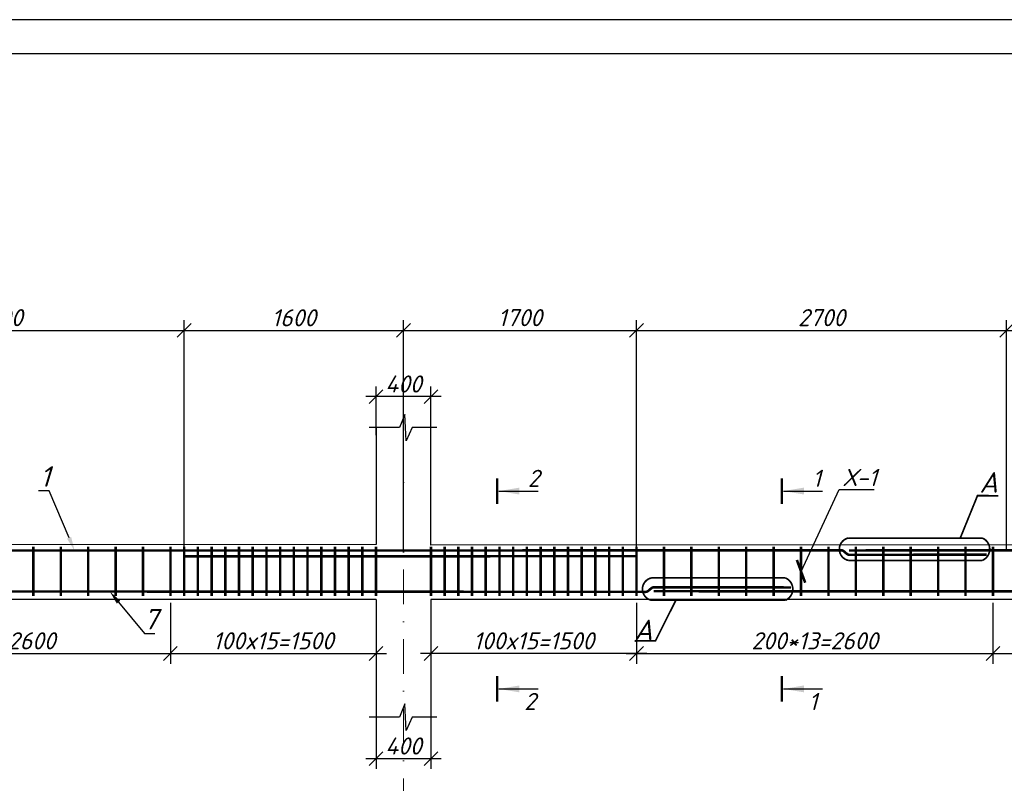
# Model space of a CAD drawing. Header units: millimetres. Extents: x -33345 to 4712671, y -3392 to 121473.
# Tile 538 of 656: x 2700529 to 2714895, y 75357 to 86501. Entities that reach past the tile are written whole.
import ezdxf
from ezdxf import colors
from ezdxf.entities.mleader import LeaderData, LeaderLine
from ezdxf.math import Vec2, Vec3

# ---------------------------------------------------------------- set-up
doc = ezdxf.new("R2010")
doc.units = ezdxf.units.MM
doc.linetypes.add('DASHDOTX2', pattern=[50.8, 25.4, -12.7, 0, -12.7])
doc.layers.add('0.25', color=7, linetype='Continuous', lineweight=25)
doc.layers.add('АСО-Текст', color=7, linetype='Continuous', lineweight=20)
doc.layers.add('Лист', color=7, linetype='Continuous')
doc.styles.add('_text', font='isocpeui.ttf')
doc.styles.add('Arch-Dim', font='isocpeui.ttf', dxfattribs={"height": 200})
doc.styles.add('RUSS', font='RUSS.shx', dxfattribs={"width": 0.8, "oblique": 15, "height": 250})
doc.styles.add('Тохир', font='isocpeui.ttf', dxfattribs={"oblique": 2, "height": 250})
doc.dimstyles.new('Islom 94', dxfattribs={"dimtxt": 250, "dimasz": 200, "dimexe": 150, "dimexo": 100, "dimgap": 60, "dimtad": 1, "dimdec": 0, "dimtxsty": '_text', "dimblk": 'OBLIQUE', "dimcen": 0, "dimdle": 150, "dimadec": 0, "dimazin": 0, "dimtfac": 1, "dimtdec": 0, "dimtmove": 0, "dimatfit": 3, "dimfxl": 1, "dimarcsym": 0})

# ---------------------------------------------------------------- blocks, each defined once
blk = doc.blocks.new('*U327')
at = {"layer": '0.25', "color": 5, "linetype": 'Continuous', "lineweight": 25, "ltscale": 100}
blk.add_lwpolyline([(-125914, 0), (0, 0), (0, 42000), (-125914, 42000), (-125914, 0)], dxfattribs=at)
at = {"layer": '0.25', "color": 7, "linetype": 'Continuous', "lineweight": 30, "ltscale": 100}
blk.add_lwpolyline([(-123914, 500), (-500, 500), (-500, 41500), (-123914, 41500), (-123914, 500)], dxfattribs=at)
blk = doc.blocks.new('_Oblique')
at = {"color": 0, "linetype": 'ByBlock', "lineweight": -2}
blk.add_line((-0.5, -0.5), (0.5, 0.5), dxfattribs=at)
blk = doc.blocks.new('*D1336')
at = {"color": 0, "lineweight": -2, "ltscale": 10, "transparency": 16777216}
for p, q in [((2705729, 76322), (2705729, 75567)), ((2706529, 76322), (2706529, 75567)), ((2706679, 75717), (2705579, 75717))]:
    blk.add_line(p, q, dxfattribs=at)
at = {"layer": 'Defpoints', "color": 0, "ltscale": 10, "transparency": 16777216}
for p in [(2705729, 76422), (2706529, 76422), (2705729, 75717)]:
    blk.add_point(p, dxfattribs=at)
at = {"color": 0, "lineweight": -2, "ltscale": 10, "transparency": 16777216, "xscale": 200, "yscale": 200, "zscale": 200, "rotation": 180}
blk.add_blockref('_Oblique', (2705729, 75717), dxfattribs=at)
at = {"color": 0, "lineweight": -2, "ltscale": 10, "transparency": 16777216, "xscale": 200, "yscale": 200, "zscale": 200}
blk.add_blockref('_Oblique', (2706529, 75717), dxfattribs=at)
at = {"color": 0, "ltscale": 10, "transparency": 16777216, "insert": (2706129, 75902), "char_height": 250, "attachment_point": 5, "style": '_text'}
blk.add_mtext('400', dxfattribs=at)
blk = doc.blocks.new('*D1337')
at = {"color": 0, "lineweight": -2, "ltscale": 10, "transparency": 16777216}
for p, q in [((2705729, 80439), (2705729, 81150)), ((2706529, 80439), (2706529, 81150)), ((2706679, 81000), (2705579, 81000))]:
    blk.add_line(p, q, dxfattribs=at)
at = {"layer": 'Defpoints', "color": 0, "ltscale": 10, "transparency": 16777216}
for p in [(2705729, 81000), (2705729, 80339), (2706529, 80339)]:
    blk.add_point(p, dxfattribs=at)
at = {"color": 0, "lineweight": -2, "ltscale": 10, "transparency": 16777216, "xscale": 200, "yscale": 200, "zscale": 200, "rotation": 180}
blk.add_blockref('_Oblique', (2705729, 81000), dxfattribs=at)
at = {"color": 0, "lineweight": -2, "ltscale": 10, "transparency": 16777216, "xscale": 200, "yscale": 200, "zscale": 200}
blk.add_blockref('_Oblique', (2706529, 81000), dxfattribs=at)
at = {"color": 0, "ltscale": 10, "transparency": 16777216, "insert": (2706129, 81185), "char_height": 250, "attachment_point": 5, "style": '_text'}
blk.add_mtext('400', dxfattribs=at)
blk = doc.blocks.new('*D2859')
at = {"color": 0, "lineweight": -2, "ltscale": 10, "transparency": 16777216}
for p, q in [((2812929, 77052), (2812929, 68756)), ((2694129, 74194), (2694129, 68756)), ((2813079, 68906), (2693979, 68906))]:
    blk.add_line(p, q, dxfattribs=at)
at = {"layer": 'Defpoints', "color": 0, "ltscale": 10, "transparency": 16777216}
for p in [(2812929, 77152), (2694129, 74294, 1359241), (2694129, 68906)]:
    blk.add_point(p, dxfattribs=at)
at = {"color": 0, "lineweight": -2, "ltscale": 10, "transparency": 16777216, "xscale": 200, "yscale": 200, "zscale": 200, "rotation": 180}
blk.add_blockref('_Oblique', (2694129, 68906), dxfattribs=at)
at = {"color": 0, "lineweight": -2, "ltscale": 10, "transparency": 16777216, "xscale": 200, "yscale": 200, "zscale": 200}
blk.add_blockref('_Oblique', (2812929, 68906), dxfattribs=at)
at = {"color": 0, "ltscale": 10, "transparency": 16777216, "insert": (2753529, 69091), "char_height": 250, "attachment_point": 5, "style": '_text'}
blk.add_mtext('59400', dxfattribs=at)
blk = doc.blocks.new('*D1388')
at = {"color": 0, "lineweight": -2, "ltscale": 10, "transparency": 16777216}
for p, q in [((2702729, 77991), (2702729, 77102)), ((2705729, 77759), (2705729, 77102)), ((2702579, 77252), (2705879, 77252))]:
    blk.add_line(p, q, dxfattribs=at)
at = {"layer": 'Defpoints', "color": 0, "ltscale": 10, "transparency": 16777216}
for p in [(2702729, 78091), (2705729, 77859), (2705729, 77252)]:
    blk.add_point(p, dxfattribs=at)
at = {"color": 0, "lineweight": -2, "ltscale": 10, "transparency": 16777216, "xscale": 200, "yscale": 200, "zscale": 200, "rotation": 180}
blk.add_blockref('_Oblique', (2702729, 77252), dxfattribs=at)
at = {"color": 0, "lineweight": -2, "ltscale": 10, "transparency": 16777216, "xscale": 200, "yscale": 200, "zscale": 200}
blk.add_blockref('_Oblique', (2705729, 77252), dxfattribs=at)
at = {"color": 0, "ltscale": 10, "transparency": 16777216, "insert": (2704229, 77437), "char_height": 250, "attachment_point": 5, "style": '_text'}
blk.add_mtext('100x15=1500', dxfattribs=at)
blk = doc.blocks.new('*D1389')
at = {"color": 0, "lineweight": -2, "ltscale": 10, "transparency": 16777216}
for p, q in [((2697529, 77877), (2697529, 77102)), ((2702729, 77877), (2702729, 77102)), ((2697379, 77252), (2702879, 77252))]:
    blk.add_line(p, q, dxfattribs=at)
at = {"layer": 'Defpoints', "color": 0, "ltscale": 10, "transparency": 16777216}
for p in [(2697529, 77977, 1359241), (2702729, 77977, 1359241), (2702729, 77252)]:
    blk.add_point(p, dxfattribs=at)
at = {"color": 0, "lineweight": -2, "ltscale": 10, "transparency": 16777216, "xscale": 200, "yscale": 200, "zscale": 200, "rotation": 180}
blk.add_blockref('_Oblique', (2697529, 77252), dxfattribs=at)
at = {"color": 0, "lineweight": -2, "ltscale": 10, "transparency": 16777216, "xscale": 200, "yscale": 200, "zscale": 200}
blk.add_blockref('_Oblique', (2702729, 77252), dxfattribs=at)
at = {"color": 0, "ltscale": 10, "transparency": 16777216, "insert": (2700129, 77437), "char_height": 250, "attachment_point": 5, "style": '_text'}
blk.add_mtext('200*13=2600', dxfattribs=at)
blk = doc.blocks.new('*D1390')
at = {"color": 0, "lineweight": -2, "ltscale": 10, "transparency": 16777216}
for p, q in [((2697529, 78960), (2697529, 82116)), ((2702929, 78769), (2702929, 82116)), ((2697379, 81966), (2703079, 81966))]:
    blk.add_line(p, q, dxfattribs=at)
at = {"layer": 'Defpoints', "color": 0, "ltscale": 10, "transparency": 16777216}
for p in [(2702929, 81966), (2697529, 78860, 1359241), (2702929, 78669, 1359241)]:
    blk.add_point(p, dxfattribs=at)
at = {"color": 0, "lineweight": -2, "ltscale": 10, "transparency": 16777216, "xscale": 200, "yscale": 200, "zscale": 200, "rotation": 180}
blk.add_blockref('_Oblique', (2697529, 81966), dxfattribs=at)
at = {"color": 0, "lineweight": -2, "ltscale": 10, "transparency": 16777216, "xscale": 200, "yscale": 200, "zscale": 200}
blk.add_blockref('_Oblique', (2702929, 81966), dxfattribs=at)
at = {"color": 0, "lineweight": 25, "ltscale": 10, "transparency": 16777216, "insert": (2700229, 82153), "char_height": 250, "attachment_point": 5, "style": '_text'}
blk.add_mtext('2700', dxfattribs=at)
blk = doc.blocks.new('*D1391')
at = {"color": 0, "lineweight": -2, "ltscale": 10, "transparency": 16777216}
for p, q in [((2714729, 77991), (2714729, 77102)), ((2717729, 77759), (2717729, 77102)), ((2714579, 77252), (2717879, 77252))]:
    blk.add_line(p, q, dxfattribs=at)
at = {"layer": 'Defpoints', "color": 0, "ltscale": 10, "transparency": 16777216}
for p in [(2714729, 78091), (2717729, 77859), (2717729, 77252)]:
    blk.add_point(p, dxfattribs=at)
at = {"color": 0, "lineweight": -2, "ltscale": 10, "transparency": 16777216, "xscale": 200, "yscale": 200, "zscale": 200, "rotation": 180}
blk.add_blockref('_Oblique', (2714729, 77252), dxfattribs=at)
at = {"color": 0, "lineweight": -2, "ltscale": 10, "transparency": 16777216, "xscale": 200, "yscale": 200, "zscale": 200}
blk.add_blockref('_Oblique', (2717729, 77252), dxfattribs=at)
at = {"color": 0, "ltscale": 10, "transparency": 16777216, "insert": (2716229, 77437), "char_height": 250, "attachment_point": 5, "style": '_text'}
blk.add_mtext('100x15=1500', dxfattribs=at)
blk = doc.blocks.new('*D1392')
at = {"color": 0, "lineweight": -2, "ltscale": 10, "transparency": 16777216}
for p, q in [((2709529, 77877), (2709529, 77102)), ((2714729, 77877), (2714729, 77102)), ((2709379, 77252), (2714879, 77252))]:
    blk.add_line(p, q, dxfattribs=at)
at = {"layer": 'Defpoints', "color": 0, "ltscale": 10, "transparency": 16777216}
for p in [(2709529, 77977, 1359241), (2714729, 77977, 1359241), (2714729, 77252)]:
    blk.add_point(p, dxfattribs=at)
at = {"color": 0, "lineweight": -2, "ltscale": 10, "transparency": 16777216, "xscale": 200, "yscale": 200, "zscale": 200, "rotation": 180}
blk.add_blockref('_Oblique', (2709529, 77252), dxfattribs=at)
at = {"color": 0, "lineweight": -2, "ltscale": 10, "transparency": 16777216, "xscale": 200, "yscale": 200, "zscale": 200}
blk.add_blockref('_Oblique', (2714729, 77252), dxfattribs=at)
at = {"color": 0, "ltscale": 10, "transparency": 16777216, "insert": (2712129, 77437), "char_height": 250, "attachment_point": 5, "style": '_text'}
blk.add_mtext('200*13=2600', dxfattribs=at)
blk = doc.blocks.new('*D1466')
at = {"color": 0, "lineweight": -2, "ltscale": 10, "transparency": 16777216}
for p, q in [((2709529, 77991), (2709529, 77102)), ((2706529, 77759), (2706529, 77102)), ((2709679, 77252), (2706379, 77252))]:
    blk.add_line(p, q, dxfattribs=at)
at = {"layer": 'Defpoints', "color": 0, "ltscale": 10, "transparency": 16777216}
for p in [(2709529, 78091), (2706529, 77859), (2706529, 77252)]:
    blk.add_point(p, dxfattribs=at)
at = {"color": 0, "lineweight": -2, "ltscale": 10, "transparency": 16777216, "xscale": 200, "yscale": 200, "zscale": 200, "rotation": 180}
blk.add_blockref('_Oblique', (2706529, 77252), dxfattribs=at)
at = {"color": 0, "lineweight": -2, "ltscale": 10, "transparency": 16777216, "xscale": 200, "yscale": 200, "zscale": 200}
blk.add_blockref('_Oblique', (2709529, 77252), dxfattribs=at)
at = {"color": 0, "ltscale": 10, "transparency": 16777216, "insert": (2708029, 77437), "char_height": 250, "attachment_point": 5, "style": '_text'}
blk.add_mtext('100x15=1500', dxfattribs=at)
blk = doc.blocks.new('*D2913')
at = {"color": 0, "lineweight": -2, "ltscale": 10, "transparency": 16777216}
for p, q in [((2702929, 78769), (2702929, 82116)), ((2706129, 78771), (2706129, 82116)), ((2702779, 81966), (2706279, 81966))]:
    blk.add_line(p, q, dxfattribs=at)
at = {"layer": 'Defpoints', "color": 0, "ltscale": 10, "transparency": 16777216}
for p in [(2706129, 81966), (2702929, 78669, 1359241), (2706129, 78671, 1359241)]:
    blk.add_point(p, dxfattribs=at)
at = {"color": 0, "lineweight": -2, "ltscale": 10, "transparency": 16777216, "xscale": 200, "yscale": 200, "zscale": 200, "rotation": 180}
blk.add_blockref('_Oblique', (2702929, 81966), dxfattribs=at)
at = {"color": 0, "lineweight": -2, "ltscale": 10, "transparency": 16777216, "xscale": 200, "yscale": 200, "zscale": 200}
blk.add_blockref('_Oblique', (2706129, 81966), dxfattribs=at)
at = {"color": 0, "lineweight": 25, "ltscale": 10, "transparency": 16777216, "insert": (2704529, 82151), "char_height": 250, "attachment_point": 5, "style": '_text'}
blk.add_mtext('1600', dxfattribs=at)
blk = doc.blocks.new('*D2914')
at = {"color": 0, "lineweight": -2, "transparency": 16777216}
for p, q in [((2706129, 78771), (2706129, 82116)), ((2709529, 78773), (2709529, 82116)), ((2705979, 81966), (2709679, 81966))]:
    blk.add_line(p, q, dxfattribs=at)
at = {"layer": 'Defpoints', "color": 0, "transparency": 16777216}
for p in [(2709529, 81966), (2706129, 78671, 1359241), (2709529, 78673, 1359241)]:
    blk.add_point(p, dxfattribs=at)
at = {"color": 0, "lineweight": -2, "transparency": 16777216, "xscale": 200, "yscale": 200, "zscale": 200, "rotation": 180}
blk.add_blockref('_Oblique', (2706129, 81966), dxfattribs=at)
at = {"color": 0, "lineweight": -2, "transparency": 16777216, "xscale": 200, "yscale": 200, "zscale": 200}
blk.add_blockref('_Oblique', (2709529, 81966), dxfattribs=at)
at = {"color": 0, "lineweight": 0, "transparency": 16777216, "insert": (2707829, 82153), "char_height": 250, "attachment_point": 5, "style": '_text'}
blk.add_mtext('1700', dxfattribs=at)
blk = doc.blocks.new('*D2915')
at = {"color": 0, "lineweight": -2, "transparency": 16777216}
for p, q in [((2709529, 78773), (2709529, 82116)), ((2714929, 78769), (2714929, 82116)), ((2709379, 81966), (2715079, 81966))]:
    blk.add_line(p, q, dxfattribs=at)
at = {"layer": 'Defpoints', "color": 0, "transparency": 16777216}
for p in [(2714929, 81966), (2709529, 78673, 1359241), (2714929, 78669, 1359241)]:
    blk.add_point(p, dxfattribs=at)
at = {"color": 0, "lineweight": -2, "transparency": 16777216, "xscale": 200, "yscale": 200, "zscale": 200, "rotation": 180}
blk.add_blockref('_Oblique', (2709529, 81966), dxfattribs=at)
at = {"color": 0, "lineweight": -2, "transparency": 16777216, "xscale": 200, "yscale": 200, "zscale": 200}
blk.add_blockref('_Oblique', (2714929, 81966), dxfattribs=at)
at = {"color": 0, "lineweight": 0, "transparency": 16777216, "insert": (2712229, 82153), "char_height": 250, "attachment_point": 5, "style": '_text'}
blk.add_mtext('2700', dxfattribs=at)
blk = doc.blocks.new('*D1508')
at = {"color": 0, "lineweight": -2, "transparency": 16777216}
for p, q in [((2714929, 79057), (2714929, 82116)), ((2718129, 80126), (2718129, 82116)), ((2714779, 81966), (2718279, 81966))]:
    blk.add_line(p, q, dxfattribs=at)
at = {"layer": 'Defpoints', "color": 0, "transparency": 16777216}
for p in [(2718129, 81966), (2718129, 80026, 1359241), (2714929, 78957, 1359241)]:
    blk.add_point(p, dxfattribs=at)
at = {"color": 0, "lineweight": -2, "transparency": 16777216, "xscale": 200, "yscale": 200, "zscale": 200, "rotation": 180}
blk.add_blockref('_Oblique', (2714929, 81966), dxfattribs=at)
at = {"color": 0, "lineweight": -2, "transparency": 16777216, "xscale": 200, "yscale": 200, "zscale": 200}
blk.add_blockref('_Oblique', (2718129, 81966), dxfattribs=at)
at = {"color": 0, "lineweight": 0, "transparency": 16777216, "insert": (2716529, 82151), "char_height": 250, "attachment_point": 5, "style": '_text'}
blk.add_mtext('1600', dxfattribs=at)
blk = doc.blocks.new('_ArchTick')
at = {"color": 0, "linetype": 'ByBlock', "const_width": 0.15}
blk.add_lwpolyline([(-0.5, -0.5), (0.5, 0.5)], dxfattribs=at)
blk = doc.blocks.new('asdfsad')
at = {"layer": 'АСО-Текст', "char_height": 300, "width": 4488.273, "attachment_point": 1, "style": 'RUSS'}
for insert in [(1262235.5, -413358.2), (1255930.4, -416387.8)]:
    blk.add_mtext('\\pi1133.11364;Продольная\\P\\pi1308.11364;арматура \\P\\pi1474.93182;колонны', dxfattribs=dict(at, insert=insert))

msp = doc.modelspace()

# ---------------------------------------------------------------- linework, layer by layer
at = {"color": 177, "ltscale": 10, "true_color": 0x293189}
for p, q in [((2705729.328, 80553.939), (2705729.328, 78841.039)), ((2705729.328, 80550.332), (2705729.328, 78841.039)), ((2705729.328, 78041.039), (2705729.328, 76324.533))]:
    msp.add_line(p, q, dxfattribs=at)
at = {"color": 1, "linetype": 'DASHDOTX2', "lineweight": 5, "ltscale": 20}
msp.add_line((2706129.483, 80510.221), (2706129.483, 68447.111), dxfattribs=at)
at = {"color": 177, "lineweight": 25, "ltscale": 10, "true_color": 0x293189}
for p, q in [((2706529.328, 78834.955), (2706529.328, 80550.332)), ((2705729.328, 78841.039), (2694529.328, 78834.955)), ((2717729.328, 78841.039), (2706529.328, 78834.955)), ((2705729.328, 78041.039), (2694529.328, 78038.644)), ((2717729.328, 78041.039), (2706529.328, 78038.644)), ((2706529.328, 78038.644), (2706529.328, 76324.533))]:
    msp.add_line(p, q, dxfattribs=at)
at = {"color": 116, "true_color": 0x136734}
for p, q in [((2707521.18, 79622.392), (2708092.888, 79622.393)), ((2711672.791, 79622.392), (2712244.499, 79622.393)), ((2707521.18, 76735.179), (2708092.888, 76735.18)), ((2711672.791, 76735.179), (2712244.499, 76735.18))]:
    msp.add_line(p, q, dxfattribs=at)
at = {"color": 7}
for points in [[(2706615.331, 80550.332), (2706257.925, 80550.332), (2706166.674, 80356.153), (2706157.891, 80549.22), (2706150.159, 80740.959), (2706068.397, 80550.332), (2705630.082, 80550.332)], [(2706615.331, 76324.533), (2706257.925, 76324.533), (2706166.674, 76130.353), (2706157.891, 76323.42), (2706150.159, 76515.16), (2706068.397, 76324.533), (2705630.082, 76324.533)]]:
    msp.add_lwpolyline(points, dxfattribs=at)
at = {"color": 116, "linetype": 'Continuous', "lineweight": 50, "ltscale": 100, "true_color": 0x136734}
for points in [[(2707496.181, 79437.668), (2707496.18, 79807.116)], [(2711647.791, 79437.668), (2711647.791, 79807.116)], [(2707496.181, 76550.455), (2707496.18, 76919.903)], [(2711647.791, 76550.455), (2711647.791, 76919.903)]]:
    msp.add_lwpolyline(points, dxfattribs=at)
at = {"color": 18, "true_color": 0x000000, "const_width": 25, "elevation": -1359241.496}
msp.add_lwpolyline([(2714252.449, 78936.688), (2714503.896, 79555.377), (2714808.708, 79554.361)], dxfattribs=at)
msp.add_lwpolyline([(2714574.203, 78610.764), (2712618.083, 78610.764, -0.795863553), (2712618.083, 78936.688), (2714574.203, 78936.688, -0.661963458), (2714574.203, 78610.764)], format="xyb", dxfattribs=at)
at = {"ltscale": 100, "const_width": 36.895}
msp.add_lwpolyline([(2712531.537, 78756.58), (2693837.01, 78754.191)], dxfattribs=at)
at = {"color": 32, "ltscale": 100, "true_color": 0xcd6928, "const_width": 36.895}
for points in [[(2700729.328, 78810.129), (2700729.328, 78091.476)], [(2701129.328, 78810.129), (2701129.328, 78091.476)], [(2701529.328, 78810.129), (2701529.328, 78091.476)], [(2701929.328, 78810.129), (2701929.328, 78091.476)], [(2702329.328, 78810.129), (2702329.328, 78091.476)], [(2702729.328, 78810.129), (2702729.328, 78091.476)], [(2702929.328, 78810.129), (2702929.328, 78091.476)], [(2703129.328, 78810.129), (2703129.328, 78091.476)], [(2703329.328, 78810.129), (2703329.328, 78091.476)], [(2703329.328, 78810.129), (2703329.328, 78091.476)], [(2703529.328, 78810.129), (2703529.328, 78091.476)], [(2703729.328, 78810.129), (2703729.328, 78091.476)], [(2703929.328, 78810.129), (2703929.328, 78091.476)], [(2704129.328, 78810.129), (2704129.328, 78091.476)], [(2704329.328, 78810.129), (2704329.328, 78091.476)], [(2704529.328, 78810.129), (2704529.328, 78091.476)], [(2704729.328, 78810.129), (2704729.328, 78091.476)], [(2704929.328, 78810.129), (2704929.328, 78091.476)], [(2705129.328, 78810.129), (2705129.328, 78091.476)], [(2705329.328, 78810.129), (2705329.328, 78091.476)], [(2705529.328, 78810.129), (2705529.328, 78091.476)], [(2705729.328, 78810.129), (2705729.328, 78091.476)], [(2706529.328, 78810.129), (2706529.328, 78091.476)], [(2706729.328, 78810.129), (2706729.328, 78091.476)], [(2706929.328, 78810.129), (2706929.328, 78091.476)], [(2707129.328, 78810.129), (2707129.328, 78091.476)], [(2707329.328, 78810.129), (2707329.328, 78091.476)], [(2707529.328, 78810.129), (2707529.328, 78091.476)], [(2707729.328, 78810.129), (2707729.328, 78091.476)], [(2707929.328, 78810.129), (2707929.328, 78091.476)], [(2708129.328, 78810.129), (2708129.328, 78091.476)], [(2708329.328, 78810.129), (2708329.328, 78091.476)], [(2708529.328, 78810.129), (2708529.328, 78091.476)], [(2708729.328, 78810.129), (2708729.328, 78091.476)], [(2708929.328, 78810.129), (2708929.328, 78091.476)], [(2708929.328, 78810.129), (2708929.328, 78091.476)], [(2709129.328, 78810.129), (2709129.328, 78091.476)], [(2709329.328, 78810.129), (2709329.328, 78091.476)], [(2709529.328, 78810.129), (2709529.328, 78091.476)], [(2709929.328, 78810.129), (2709929.328, 78091.476)], [(2710329.328, 78810.129), (2710329.328, 78091.476)], [(2710729.328, 78810.129), (2710729.328, 78091.476)], [(2711129.328, 78810.129), (2711129.328, 78091.476)], [(2711529.328, 78810.129), (2711529.328, 78091.476)], [(2711929.328, 78810.129), (2711929.328, 78091.476)], [(2712329.328, 78810.129), (2712329.328, 78091.476)], [(2712729.328, 78810.129), (2712729.328, 78091.476)], [(2713129.328, 78810.129), (2713129.328, 78091.476)], [(2713529.328, 78810.129), (2713529.328, 78091.476)], [(2713929.328, 78810.129), (2713929.328, 78091.476)], [(2714329.328, 78810.129), (2714329.328, 78091.476)], [(2714729.328, 78810.129), (2714729.328, 78091.476)]]:
    msp.add_lwpolyline(points, dxfattribs=at)
at = {"ltscale": 100, "const_width": 36.895}
for points in [[(2714637.347, 78693.545), (2712636.575, 78692.046), (2712636.575, 78692.046), (2712636.575, 78692.046), (2712636.575, 78692.046, -0.177499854), (2712597.794, 78706.246), (2712551.542, 78745.387, 0.177499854), (2712512.761, 78759.586), (2712512.82, 78759.586)], [(2711784.838, 78215.906), (2709784.067, 78218.124), (2709784.067, 78218.124), (2709784.067, 78218.124), (2709784.067, 78218.124, 0.177499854), (2709745.28, 78203.938), (2709699.015, 78164.814, -0.177499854), (2709660.229, 78150.629), (2709462.292, 78151.277), (2693837.118, 78160.896)], [(2733382.035, 78215.906), (2731381.264, 78218.124), (2731381.264, 78218.124), (2731381.264, 78218.124), (2731381.264, 78218.124, 0.177499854), (2731342.477, 78203.938), (2731296.212, 78164.814, -0.177499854), (2731257.426, 78150.629), (2725581.489, 78151.277), (2709781.373, 78160.896)]]:
    msp.add_lwpolyline(points, format="xyb", dxfattribs=at)
at = {"ltscale": 100, "const_width": 36.895, "elevation": -1359241.496}
msp.add_lwpolyline([(2735430.932, 78695.24), (2733430.16, 78693.741), (2733430.16, 78693.741), (2733430.16, 78693.741), (2733430.16, 78693.741, -0.177499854), (2733391.379, 78707.94), (2733345.127, 78747.081, 0.177499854), (2733306.346, 78761.281), (2733211.378, 78760.683), (2712631.158, 78755.928)], format="xyb", dxfattribs=at)
at = {"color": 5, "ltscale": 100, "const_width": 36.895, "elevation": 0}
msp.add_lwpolyline([(2702929.328, 78668.616), (2709529.328, 78672.533)], dxfattribs=at)
at = {"color": 18, "true_color": 0x000000, "const_width": 25}
msp.add_lwpolyline([(2711701.236, 78028.795), (2709745.116, 78028.795, -0.795863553), (2709745.116, 78354.718), (2711701.236, 78354.718, -0.661963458), (2711701.236, 78028.795)], format="xyb", dxfattribs=at)
msp.add_lwpolyline([(2710102.582, 78028.795), (2709805.789, 77435.57), (2709500.978, 77434.555)], dxfattribs=at)
at = {"color": 116, "true_color": 0x136734}
for points in [[(2707521.18, 79622.392), (2707821.631, 79672.671), (2707821.631, 79572.115)], [(2711672.791, 79622.392), (2711973.241, 79672.671), (2711973.241, 79572.115)], [(2707521.18, 76735.179), (2707821.631, 76785.458), (2707821.631, 76684.902)], [(2711672.791, 76735.179), (2711973.241, 76785.458), (2711973.241, 76684.902)]]:
    msp.add_solid(points, dxfattribs=at)

# ---------------------------------------------------------------- block references
at = {"lineweight": 25, "xscale": 0.9162906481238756, "yscale": 0.9162906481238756, "zscale": 0.9162906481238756}
for p in [(1145190.092, 458811.149, 1359241.5), (1187190.092, 458811.149, 1359241.5)]:
    msp.add_blockref('asdfsad', p, dxfattribs=at)
at = {"layer": 'Лист', "ltscale": 100, "transparency": 33554687}
msp.add_blockref('*U327', (2816119.017, 44501.326, 1359241.5), dxfattribs=at)

# ---------------------------------------------------------------- texts
at = {"color": 116, "true_color": 0x136734, "style": '_text'}
for s, p in [('2', (2707890.234, 76426.34)), ('1', (2712041.844, 76426.34))]:
    msp.add_text(s, height=250, dxfattribs=at).set_placement(p)
at = {"color": 116, "true_color": 0x136734, "char_height": 250, "width": 186.33523, "attachment_point": 1, "style": '_text'}
for s, insert in [('2', (2707943.655, 79933.296)), ('1', (2712095.266, 79933.296))]:
    msp.add_mtext(s, dxfattribs=dict(at, insert=insert))
at = {"color": 18, "true_color": 0x000000, "char_height": 300, "width": 227.18182, "style": 'Arch-Dim'}
for insert, attachment_point in [((2714531.742, 79898.965, -1359241.496), 1), ((2709763.249, 77746.324), 3)]:
    msp.add_mtext('A', dxfattribs=dict(at, insert=insert, attachment_point=attachment_point))

# ---------------------------------------------------------------- dimensions: what is measured, and where the dimension line sits
at = {"color": 177, "lineweight": 25, "ltscale": 10, "true_color": 0x293189}
for base, p1, p2, picture, middle in [((2702929.328, 81965.919, -1359241.496), (2697529.328, 78859.746), (2702929.328, 78668.616), '*D1390', (2700229.328, 82152.529, -1359241.496)), ((2706129.483, 81965.919, -1359241.496), (2702929.328, 78668.616), (2706129.483, 78670.515), '*D2913', (2704529.405, 82150.919, -1359241.496))]:
    dim = msp.add_linear_dim(base=base, p1=p1, p2=p2, dimstyle='Islom 94', override={"dimlfac": 0.5, "dimtmove": 1}, dxfattribs=at)
    dim.commit()
    dim.dimension.update_dxf_attribs({"geometry": picture, "text_midpoint": middle})
at = {"color": 154, "lineweight": 0}
for base, p1, p2, picture, middle in [((2709529.328, 81965.919, -1359241.496), (2706129.483, 78670.515), (2709529.328, 78672.533), '*D2914', (2707829.405, 82152.529, -1359241.496)), ((2714929.328, 81965.919, -1359241.496), (2709529.328, 78672.533), (2714929.328, 78668.616), '*D2915', (2712229.328, 82152.529, -1359241.496)), ((2718129.483, 81965.919, -1359241.496), (2714929.328, 78957.358), (2718129.483, 80025.668), '*D1508', (2716529.405, 82150.919, -1359241.496))]:
    dim = msp.add_linear_dim(base=base, p1=p1, p2=p2, dimstyle='Islom 94', override={"dimlfac": 0.5, "dimtmove": 1}, dxfattribs=at)
    dim.commit()
    dim.dimension.update_dxf_attribs({"geometry": picture, "text_midpoint": middle})
at = {"color": 177, "ltscale": 10, "true_color": 0x293189}
for base, p1, p2, text, picture, middle in [((2705729.328, 80999.817), (2706529.328, 80338.989), (2705729.328, 80338.989), '400', '*D1337', (2706129.328, 81184.817)), ((2706529.328, 77251.951), (2709529.328, 78091.476), (2706529.328, 77859.271), '100x15=<>', '*D1466', (2708029.328, 77436.951)), ((2702729.328, 77251.951, -1359241.496), (2697529.328, 77977.376), (2702729.328, 77977.376), '200*13=<>', '*D1389', (2700129.328, 77436.951, -1359241.496)), ((2714729.328, 77251.951, -1359241.496), (2709529.328, 77977.376), (2714729.328, 77977.376), '200*13=<>', '*D1392', (2712129.328, 77436.951, -1359241.496)), ((2705729.328, 75717.454), (2706529.328, 76421.806), (2705729.328, 76421.806), '400', '*D1336', (2706129.328, 75902.454))]:
    dim = msp.add_linear_dim(base=base, p1=p1, p2=p2, text=text, dimstyle='Islom 94', override={"dimlfac": 0.5}, dxfattribs=at)
    dim.commit()
    dim.dimension.update_dxf_attribs({"geometry": picture, "text_midpoint": middle})
for base, p1, p2, picture, middle in [((2705729.328, 77251.951), (2702729.328, 78091.476), (2705729.328, 77859.271), '*D1388', (2704229.328, 77436.951)), ((2717729.328, 77251.951), (2714729.328, 78091.476), (2717729.328, 77859.271), '*D1391', (2716229.328, 77436.951))]:
    dim = msp.add_linear_dim(base=base, p1=p1, p2=p2, angle=180, text='100x15=<>', dimstyle='Islom 94', override={"dimlfac": 0.5}, dxfattribs=at)
    dim.commit()
    dim.dimension.update_dxf_attribs({"geometry": picture, "text_midpoint": middle})
dim = msp.add_linear_dim(base=(2694129.483, 68906.337, -1359241.496), p1=(2812929.483, 77151.696, -1359241.496), p2=(2694129.483, 74293.565), dimstyle='Islom 94', override={"dimlfac": 0.5}, dxfattribs=at)
dim.commit()
dim.dimension.update_dxf_attribs({"geometry": '*D2859', "text_midpoint": (2753529.483, 69091.337, -1359241.496)})

# ---------------------------------------------------------------- leaders
at = {"color": 226, "lineweight": 25, "true_color": 0x691c66}
ml = msp.add_multileader_mtext('Standard', dxfattribs=at)
ml.set_content('1', color=(105, 28, 102), style='Тохир')
ml.set_leader_properties()
ml.build(insert=Vec2(0, 0))
ml.multileader.update_dxf_attribs({"text_left_attachment_type": 6, "text_right_attachment_type": 6, "dogleg_length": 0.36, "arrow_head_size": 200})
ctx = ml.context
ctx.base_point, ctx.char_height, ctx.arrow_head_size, ctx.plane_origin = Vec3(2700834.672, 79625.102), 300, 200, Vec3(2678893.663, 75731.859)
ctx.left_attachment, ctx.right_attachment, ctx.text_align_type = 6, 6, 1
notes = []
notes.append((ctx, [(0, (1, 1, 0), (2700958.371, 79625.102), (-1, 0), 0.36, [(0, [(2701328.458, 78756.272)], 0, [])])]))
ctx.mtext.insert, ctx.mtext.width, ctx.mtext.alignment, ctx.mtext.flow_direction = Vec3(2700896.342, 79985.102), 148.95385, 2, 5
at = {"lineweight": 25}
ml = msp.add_multileader_mtext('Standard', dxfattribs=at)
ml.set_content('Х-1', color=256, style='Тохир')
ml.set_leader_properties()
ml.set_arrow_properties(name='ARCHTICK')
ml.build(insert=Vec2(0, 0))
ml.multileader.update_dxf_attribs({"text_left_attachment_type": 6, "text_right_attachment_type": 6, "dogleg_length": 0.36, "arrow_head_size": 250})
ctx = ml.context
ctx.base_point, ctx.char_height, ctx.arrow_head_size, ctx.plane_origin = Vec3(2712484.502, 79645.892), 250, 250, Vec3(2693126.029, 75472.118)
ctx.left_attachment, ctx.right_attachment, ctx.text_align_type = 6, 6, 1
notes.append((ctx, [(1, (1, 1, 0), (2712484.142, 79645.892), (1, 0), 0.36, [(0, [(2711929.328, 78450.802)], 0, [])])]))
ctx.mtext.insert, ctx.mtext.alignment, ctx.mtext.flow_direction = Vec3(2712789.551, 79945.892), 2, 5
at = {"color": 226, "lineweight": 25, "true_color": 0x691c66}
ml = msp.add_multileader_mtext('Standard', dxfattribs=at)
ml.set_content('7', color=(105, 28, 102), style='Тохир')
ml.set_leader_properties()
ml.build(insert=Vec2(0, 0))
ml.multileader.update_dxf_attribs({"text_left_attachment_type": 6, "text_right_attachment_type": 6, "dogleg_length": 0.36, "arrow_head_size": 200})
ctx = ml.context
ctx.base_point, ctx.char_height, ctx.arrow_head_size, ctx.plane_origin = Vec3(2702348.303, 77543.171), 300, 200, Vec3(2678893.663, 73649.928)
ctx.left_attachment, ctx.right_attachment, ctx.text_align_type = 6, 6, 1
notes.append((ctx, [(1, (1, 1, 0), (2702347.943, 77543.171), (1, 0), 0.36, [(0, [(2701844.546, 78155.966)], 0, [])])]))
ctx.mtext.insert, ctx.mtext.width, ctx.mtext.alignment, ctx.mtext.flow_direction = Vec3(2702438.336, 77903.171), 148.95385, 2, 5
for ctx, leaders in notes:
    for number, flags, end, landing, length, lines in leaders:
        leader = LeaderData()
        leader.index, (leader.has_last_leader_line, leader.has_dogleg_vector, leader.attachment_direction) = number, flags
        leader.last_leader_point, leader.dogleg_vector, leader.dogleg_length = Vec3(end), Vec3(landing), length
        for number, points, colour, breaks in lines:
            line = LeaderLine()
            line.index, line.vertices, line.color, line.breaks = number, Vec3.list(points), colors.encode_raw_color(colour), breaks
            leader.lines.append(line)
        ctx.leaders.append(leader)

doc.saveas('drawing.dxf')
